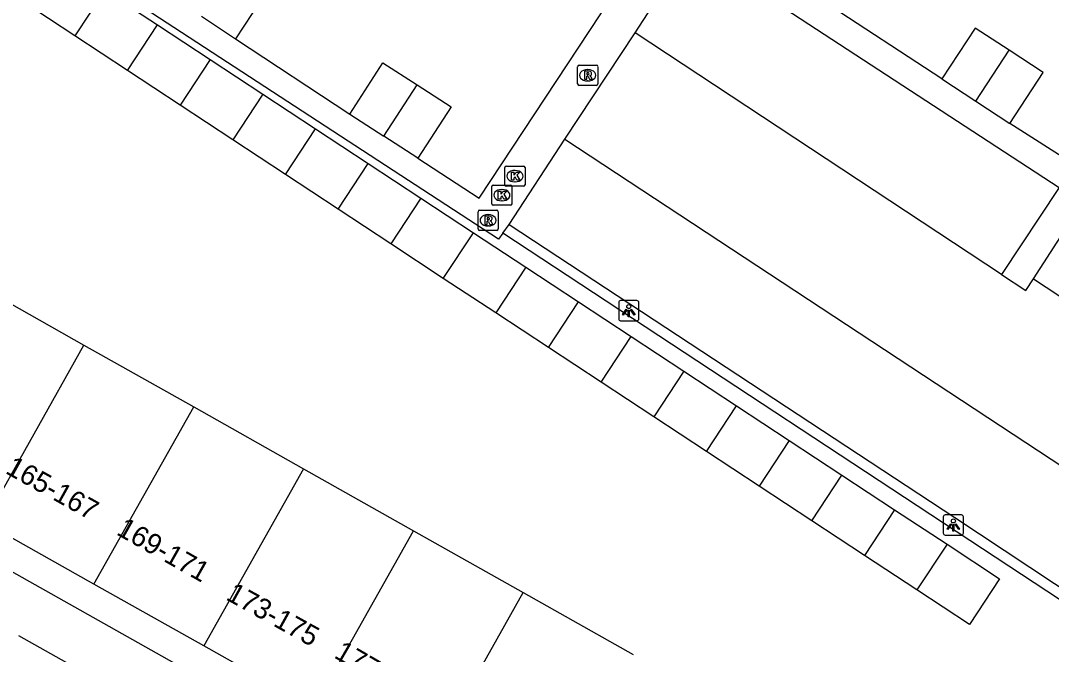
# Model space of a CAD drawing. Extents: x 159280 to 160375, y 384531 to 385872.
# Drawn here: x 159682.9 to 159733.9, y 384923.2 to 384954.6 of the extents above; entities that cross this region are included whole.
import ezdxf

# ---------------------------------------------------------------- set-up
doc = ezdxf.new("R2010")
doc.units = 0
for name, color, linetype in [('IMGEO_Groenvoorziening', 7, 'Continuous'), ('IMGEO_Kolk', 7, 'Continuous'), ('IMGEO_Lichtpunt', 7, 'Continuous'), ('IMGEO_Pand', 7, 'Continuous'), ('IMGEO_Pand_nummerreeks', 7, 'Continuous'), ('IMGEO_Parkeervlak_open', 7, 'Continuous'), ('IMGEO_Rijbaan_lokaal_open', 7, 'Continuous'), ('IMGEO_Rioolput', 7, 'Continuous'), ('IMGEO_Voetpad_open', 7, 'Continuous')]:
    doc.layers.add(name, color=color, linetype=linetype)

msp = doc.modelspace()

# ---------------------------------------------------------------- linework, layer by layer
at = {"layer": 'IMGEO_Groenvoorziening'}
msp.add_lwpolyline([(159735.306, 384925.93), (159735.022, 384925.5), (159706.801, 384944.073)], dxfattribs=at)
at = {"layer": 'IMGEO_Kolk'}
for p, q in [((159706.899, 384946.466), (159706.899, 384947.318)), ((159706.974, 384947.392), (159707.826, 384947.392)), ((159707.387, 384947.172), (159707.412, 384947.172)), ((159707.9, 384947.318), (159707.9, 384946.466)), ((159707.41, 384946.612), (159707.385, 384946.612)), ((159706.251, 384945.525), (159706.251, 384946.377)), ((159706.326, 384946.451), (159707.178, 384946.451)), ((159706.739, 384946.231), (159706.764, 384946.231)), ((159707.826, 384946.392), (159706.974, 384946.392)), ((159707.252, 384946.377), (159707.252, 384945.525)), ((159706.762, 384945.671), (159706.737, 384945.671)), ((159707.178, 384945.451), (159706.326, 384945.451))]:
    msp.add_line(p, q, dxfattribs=at)
for points in [[(159706.899, 384946.466), (159706.899, 384947.318)], [(159706.974, 384947.392), (159707.826, 384947.392)], [(159707.22, 384947.092), (159707.343, 384947.092), (159707.343, 384946.941), (159707.473, 384947.092), (159707.637, 384947.092), (159707.491, 384946.941), (159707.644, 384946.692), (159707.492, 384946.692), (159707.407, 384946.856), (159707.343, 384946.789), (159707.343, 384946.692), (159707.22, 384946.692), (159707.22, 384947.092)], [(159707.9, 384947.318), (159707.9, 384946.466)], [(159706.251, 384945.525), (159706.251, 384946.377)], [(159706.326, 384946.451), (159707.178, 384946.451)], [(159706.572, 384946.151), (159706.695, 384946.151), (159706.695, 384946), (159706.825, 384946.151), (159706.989, 384946.151), (159706.843, 384946), (159706.996, 384945.751), (159706.844, 384945.751), (159706.759, 384945.915), (159706.695, 384945.848), (159706.695, 384945.751), (159706.572, 384945.751), (159706.572, 384946.151)], [(159707.826, 384946.392), (159706.974, 384946.392)], [(159707.252, 384946.377), (159707.252, 384945.525)], [(159707.178, 384945.451), (159706.326, 384945.451)]]:
    msp.add_lwpolyline(points, dxfattribs=at)
for centre, start, end in [((159706.976, 384947.316), 91.552, 178.448), ((159706.976, 384947.316), 91.552, 178.448), ((159707.824, 384947.316), 1.552, 88.448), ((159707.824, 384947.316), 1.552, 88.448), ((159706.328, 384946.375), 91.552, 178.448), ((159706.328, 384946.375), 91.552, 178.448), ((159706.976, 384946.468), 181.552, 268.448), ((159706.976, 384946.468), 181.552, 268.448), ((159707.176, 384946.375), 1.552, 88.448), ((159707.176, 384946.375), 1.552, 88.448), ((159707.824, 384946.468), 271.552, 358.448), ((159707.824, 384946.468), 271.552, 358.448), ((159706.328, 384945.527), 181.552, 268.448), ((159706.328, 384945.527), 181.552, 268.448), ((159707.176, 384945.527), 271.552, 358.448), ((159707.176, 384945.527), 271.552, 358.448)]:
    msp.add_arc(centre, 0.0765, start, end, dxfattribs=at)
for centre, major_axis, ratio, start_param, end_param in [((159707.386, 384946.892), (-0.387, 0.002), 0.722429, 4.712389, 7.853982), ((159707.411, 384946.892), (-0.39, 0.002), 0.717154, 1.570796, 4.712389), ((159706.738, 384945.951), (-0.387, 0.002), 0.722429, 4.712389, 7.853982), ((159706.763, 384945.951), (-0.39, 0.002), 0.717154, 1.570796, 4.712389)]:
    msp.add_ellipse(centre, major_axis=major_axis, ratio=ratio, start_param=start_param, end_param=end_param, dxfattribs=at)
at = {"layer": 'IMGEO_Lichtpunt'}
for p, q in [((159712.531, 384940.641), (159712.531, 384939.834)), ((159712.531, 384940.641), (159712.531, 384939.834)), ((159713.433, 384940.736), (159712.625, 384940.736)), ((159713.433, 384940.736), (159712.625, 384940.736)), ((159713.527, 384939.834), (159713.527, 384940.641)), ((159713.527, 384939.834), (159713.527, 384940.641)), ((159712.625, 384939.74), (159713.433, 384939.74)), ((159712.625, 384939.74), (159713.433, 384939.74)), ((159728.59, 384930.032), (159728.59, 384929.225)), ((159728.59, 384930.032), (159728.59, 384929.225)), ((159729.492, 384930.127), (159728.684, 384930.127)), ((159729.492, 384930.127), (159728.684, 384930.127)), ((159729.586, 384929.225), (159729.586, 384930.032)), ((159729.586, 384929.225), (159729.586, 384930.032)), ((159728.684, 384929.131), (159729.492, 384929.131)), ((159728.684, 384929.131), (159729.492, 384929.131))]:
    msp.add_line(p, q, dxfattribs=at)
for points in [[(159712.905, 384940.305), (159712.944, 384940.277), (159712.756, 384940.015), (159712.718, 384940.042), (159712.905, 384940.305)], [(159713.007, 384940.257), (159713.054, 384940.257), (159713.054, 384939.935), (159713.007, 384939.935), (159713.007, 384940.257)], [(159713.117, 384940.277), (159713.155, 384940.304), (159713.342, 384940.042), (159713.303, 384940.014), (159713.117, 384940.277)], [(159728.964, 384929.696), (159729.003, 384929.668), (159728.815, 384929.406), (159728.777, 384929.433), (159728.964, 384929.696)], [(159729.176, 384929.668), (159729.214, 384929.695), (159729.401, 384929.433), (159729.362, 384929.405), (159729.176, 384929.668)], [(159729.066, 384929.648), (159729.113, 384929.648), (159729.113, 384929.326), (159729.066, 384929.326), (159729.066, 384929.648)]]:
    msp.add_lwpolyline(points, dxfattribs=at)
for centre in [(159713.03, 384940.439), (159729.089, 384929.83)]:
    msp.add_circle(centre, 0.0994, dxfattribs=at)
for centre, start, end in [((159712.625, 384940.641), 90, 180), ((159712.625, 384940.641), 90, 180), ((159713.433, 384940.641), 0, 90), ((159713.433, 384940.641), 0, 90), ((159712.625, 384939.834), 180, 270), ((159712.625, 384939.834), 180, 270), ((159713.433, 384939.834), 270, 0), ((159713.433, 384939.834), 270, 360), ((159728.684, 384930.032), 90, 180), ((159728.684, 384930.032), 90, 180), ((159729.492, 384930.032), 0, 90), ((159729.492, 384930.032), 0, 90), ((159728.684, 384929.225), 180, 270), ((159728.684, 384929.225), 180, 270), ((159729.492, 384929.225), 270, 0), ((159729.492, 384929.225), 270, 360)]:
    msp.add_arc(centre, 0.0946, start, end, dxfattribs=at)
at = {"layer": 'IMGEO_Pand'}
for points in [[(159693.545, 384957.323), (159695.228, 384956.215), (159693.568, 384953.692)], [(159687.113, 384956.086), (159685.627, 384953.827)], [(159687.113, 384956.086), (159689.717, 384954.373)], [(159685.627, 384953.827), (159683.023, 384955.541)], [(159691.884, 384954.8), (159693.568, 384953.692)], [(159688.231, 384952.114), (159689.717, 384954.373)], [(159689.717, 384954.373), (159692.321, 384952.66)], [(159731.849, 384953.117), (159730.162, 384954.219), (159728.517, 384951.699)], [(159688.231, 384952.114), (159685.627, 384953.827)], [(159730.203, 384950.598), (159731.849, 384953.117)], [(159731.879, 384949.504), (159733.535, 384952.015), (159731.849, 384953.117)], [(159692.321, 384952.66), (159690.834, 384950.401)], [(159692.321, 384952.66), (159694.925, 384950.946)], [(159690.834, 384950.401), (159688.231, 384952.114)], [(159699.23, 384949.963), (159700.868, 384952.5), (159702.553, 384951.413)], [(159728.517, 384951.699), (159730.203, 384950.598)], [(159700.915, 384948.875), (159702.553, 384951.413)], [(159702.553, 384951.413), (159704.238, 384950.325), (159702.6, 384947.788)], [(159694.925, 384950.946), (159693.438, 384948.688)], [(159694.925, 384950.946), (159697.529, 384949.233)], [(159730.203, 384950.598), (159731.879, 384949.504)], [(159693.438, 384948.688), (159690.834, 384950.401)], [(159699.23, 384949.963), (159700.915, 384948.875)], [(159696.042, 384946.974), (159697.529, 384949.233)], [(159697.529, 384949.233), (159700.132, 384947.52)], [(159696.042, 384946.974), (159693.438, 384948.688)], [(159702.6, 384947.788), (159700.915, 384948.875)], [(159698.646, 384945.261), (159700.132, 384947.52)], [(159700.132, 384947.52), (159702.736, 384945.807)], [(159698.646, 384945.261), (159696.042, 384946.974)], [(159702.736, 384945.807), (159701.25, 384943.548)], [(159702.736, 384945.807), (159705.34, 384944.094)], [(159701.25, 384943.548), (159698.646, 384945.261)], [(159703.854, 384941.835), (159705.34, 384944.094)], [(159705.34, 384944.094), (159707.944, 384942.38)], [(159703.854, 384941.835), (159701.25, 384943.548)], [(159707.944, 384942.38), (159706.458, 384940.122)], [(159707.944, 384942.38), (159710.548, 384940.667)], [(159680.641, 384941.594), (159686.075, 384938.533)], [(159706.458, 384940.122), (159703.854, 384941.835)], [(159709.062, 384938.408), (159710.548, 384940.667)], [(159710.548, 384940.667), (159713.152, 384938.954)], [(159709.062, 384938.408), (159706.458, 384940.122)], [(159711.666, 384936.695), (159713.152, 384938.954)], [(159713.152, 384938.954), (159715.756, 384937.241)], [(159681.131, 384929.755), (159686.075, 384938.533)], [(159686.075, 384938.533), (159691.51, 384935.472)], [(159711.666, 384936.695), (159709.062, 384938.408)], [(159715.756, 384937.241), (159714.27, 384934.982)], [(159715.756, 384937.241), (159718.36, 384935.527)], [(159714.27, 384934.982), (159711.666, 384936.695)], [(159686.569, 384926.7), (159691.51, 384935.472)], [(159691.51, 384935.472), (159696.944, 384932.411)], [(159716.874, 384933.269), (159718.36, 384935.527)], [(159718.36, 384935.527), (159720.964, 384933.814)], [(159716.874, 384933.269), (159714.27, 384934.982)], [(159720.964, 384933.814), (159719.478, 384931.555)], [(159720.964, 384933.814), (159723.568, 384932.101)], [(159719.478, 384931.555), (159716.874, 384933.269)], [(159696.944, 384932.411), (159692.007, 384923.646)], [(159696.944, 384932.411), (159702.378, 384929.35)], [(159722.082, 384929.842), (159723.568, 384932.101)], [(159723.568, 384932.101), (159726.172, 384930.388)], [(159722.082, 384929.842), (159719.478, 384931.555)], [(159726.172, 384930.388), (159724.686, 384928.129)], [(159726.172, 384930.388), (159728.776, 384928.675)], [(159686.569, 384926.7), (159681.131, 384929.755)], [(159724.686, 384928.129), (159722.082, 384929.842)], [(159697.445, 384920.592), (159702.378, 384929.35)], [(159702.378, 384929.35), (159707.813, 384926.289)], [(159728.776, 384928.675), (159731.38, 384926.961), (159729.894, 384924.703), (159727.29, 384926.416)], [(159728.776, 384928.675), (159727.29, 384926.416)], [(159727.29, 384926.416), (159724.686, 384928.129)], [(159692.007, 384923.646), (159686.569, 384926.7)], [(159702.884, 384917.538), (159707.813, 384926.289)], [(159707.813, 384926.289), (159713.247, 384923.228)], [(159697.445, 384920.592), (159692.007, 384923.646)]]:
    msp.add_lwpolyline(points, dxfattribs=at)
at = {"layer": 'IMGEO_Parkeervlak_open'}
msp.add_lwpolyline([(159707.106, 384944.499), (159729.157, 384930.006), (159735.306, 384925.93)], dxfattribs=at)
at = {"layer": 'IMGEO_Rijbaan_lokaal_open'}
for points in [[(159709.871, 384948.728), (159713.342, 384953.983)], [(159731.479, 384942.017), (159713.342, 384953.983)], [(159709.871, 384948.728), (159742.182, 384927.456), (159739.415, 384923.231)], [(159731.479, 384942.017), (159732.678, 384941.226), (159733.051, 384941.803)], [(159733.051, 384941.803), (159740.147, 384937.148)]]:
    msp.add_lwpolyline(points, dxfattribs=at)
at = {"layer": 'IMGEO_Rioolput'}
for p, q in [((159710.497, 384951.456), (159710.497, 384952.308)), ((159710.572, 384952.382), (159711.424, 384952.382)), ((159710.985, 384952.162), (159711.01, 384952.162)), ((159711.498, 384952.308), (159711.498, 384951.456)), ((159711.008, 384951.602), (159710.983, 384951.602)), ((159711.424, 384951.382), (159710.572, 384951.382)), ((159705.571, 384944.28), (159705.571, 384945.132)), ((159705.646, 384945.206), (159706.498, 384945.206)), ((159706.059, 384944.986), (159706.084, 384944.986)), ((159706.572, 384945.132), (159706.572, 384944.28)), ((159706.498, 384944.206), (159705.646, 384944.206)), ((159706.082, 384944.426), (159706.057, 384944.426))]:
    msp.add_line(p, q, dxfattribs=at)
for points in [[(159710.497, 384951.456), (159710.497, 384952.308)], [(159710.572, 384952.382), (159711.424, 384952.382)], [(159711.498, 384952.308), (159711.498, 384951.456)], [(159711.086, 384952.08), (159710.834, 384952.082), (159710.834, 384951.682)], [(159710.834, 384951.682), (159710.958, 384951.682), (159710.958, 384951.844), (159710.969, 384951.844)], [(159711.012, 384952.001), (159710.958, 384952.001), (159710.958, 384951.92)], [(159710.958, 384951.92), (159711.01, 384951.92)], [(159711.016, 384951.815), (159711.087, 384951.682), (159711.227, 384951.682), (159711.162, 384951.808)], [(159711.424, 384951.382), (159710.572, 384951.382)], [(159705.571, 384944.28), (159705.571, 384945.132)], [(159705.646, 384945.206), (159706.498, 384945.206)], [(159706.572, 384945.132), (159706.572, 384944.28)], [(159706.16, 384944.904), (159705.908, 384944.906), (159705.908, 384944.506)], [(159705.908, 384944.506), (159706.032, 384944.506), (159706.032, 384944.668), (159706.043, 384944.668)], [(159706.086, 384944.825), (159706.032, 384944.825), (159706.032, 384944.744)], [(159706.032, 384944.744), (159706.084, 384944.744)], [(159706.09, 384944.639), (159706.161, 384944.506), (159706.301, 384944.506), (159706.236, 384944.632)], [(159706.498, 384944.206), (159705.646, 384944.206)]]:
    msp.add_lwpolyline(points, dxfattribs=at)
for centre, radius, start, end in [((159710.574, 384952.306), 0.0765, 91.552, 178.448), ((159710.574, 384952.306), 0.0765, 91.552, 178.448), ((159711.422, 384952.306), 0.0765, 1.552, 88.448), ((159711.422, 384952.306), 0.0765, 1.552, 88.448), ((159710.968, 384951.791), 0.0533, 26.0293, 88.6989), ((159710.994, 384952.109), 0.19, 274.7715, 282.9687), ((159711.018, 384951.905), 0.0964, 77.0061, 93.1865), ((159711.032, 384951.962), 0.0378, 276.6634, 79.6772), ((159711.085, 384951.97), 0.109, 350.3612, 89.416), ((159711.083, 384951.97), 0.112, 277.5842, 350.9817), ((159711.067, 384951.755), 0.108, 29.5134, 73.7905), ((159710.574, 384951.458), 0.0765, 181.552, 268.448), ((159710.574, 384951.458), 0.0765, 181.552, 268.448), ((159711.422, 384951.458), 0.0765, 271.552, 358.448), ((159711.422, 384951.458), 0.0765, 271.552, 358.448), ((159705.648, 384945.13), 0.0765, 91.552, 178.448), ((159705.648, 384945.13), 0.0765, 91.552, 178.448), ((159706.496, 384945.13), 0.0765, 1.552, 88.448), ((159706.496, 384945.13), 0.0765, 1.552, 88.448), ((159706.042, 384944.615), 0.0533, 26.0293, 88.6989), ((159706.068, 384944.933), 0.19, 274.7715, 282.9687), ((159706.092, 384944.729), 0.0964, 77.0061, 93.1865), ((159706.106, 384944.786), 0.0378, 276.6634, 79.6772), ((159706.159, 384944.794), 0.109, 350.3612, 89.416), ((159706.157, 384944.794), 0.112, 277.5842, 350.9817), ((159706.141, 384944.579), 0.108, 29.5134, 73.7905), ((159705.648, 384944.282), 0.0765, 181.552, 268.448), ((159705.648, 384944.282), 0.0765, 181.552, 268.448), ((159706.496, 384944.282), 0.0765, 271.552, 358.448), ((159706.496, 384944.282), 0.0765, 271.552, 358.448)]:
    msp.add_arc(centre, radius, start, end, dxfattribs=at)
for centre, major_axis, ratio, start_param, end_param in [((159710.984, 384951.882), (-0.387, 0.002), 0.722429, 4.712389, 7.853982), ((159711.009, 384951.882), (-0.39, 0.002), 0.717154, 1.570796, 4.712389), ((159706.058, 384944.706), (-0.387, 0.002), 0.722429, 4.712389, 7.853982), ((159706.083, 384944.706), (-0.39, 0.002), 0.717154, 1.570796, 4.712389)]:
    msp.add_ellipse(centre, major_axis=major_axis, ratio=ratio, start_param=start_param, end_param=end_param, dxfattribs=at)
at = {"layer": 'IMGEO_Voetpad_open'}
for points in [[(159706.801, 384944.073), (159706.591, 384943.78), (159674.116, 384964.946), (159672.87, 384965.758)], [(159713.342, 384953.983), (159716.103, 384958.24), (159734.316, 384946.329), (159731.479, 384942.017)], [(159702.6, 384947.788), (159705.624, 384945.802), (159712.186, 384955.755)], [(159728.517, 384951.699), (159722.661, 384955.535)], [(159693.568, 384953.692), (159699.23, 384949.963)], [(159739.252, 384954.001), (159735.021, 384947.5), (159731.879, 384949.504)], [(159707.106, 384944.499), (159709.871, 384948.728)], [(159654.078, 384944.948), (159653.389, 384943.716), (159717.281, 384907.744)], [(159706.801, 384944.073), (159707.106, 384944.499)], [(159733.051, 384941.803), (159735.07, 384944.928)], [(159692.459, 384917.419), (159693.028, 384918.426), (159682.858, 384924.153)]]:
    msp.add_lwpolyline(points, dxfattribs=at)

# ---------------------------------------------------------------- texts
at = {"layer": 'IMGEO_Pand_nummerreeks'}
for s, rotation, p in [('165-167', 330.8651, (159682.14, 384932.219)), ('169-171', 330.5099, (159687.636, 384929.183)), ('173-175', 331.0255, (159693.051, 384925.963)), ('177-179', 329.7994, (159698.4, 384923.095))]:
    msp.add_text(s, height=1, rotation=rotation, dxfattribs=at).set_placement(p)

doc.saveas('drawing.dxf')
